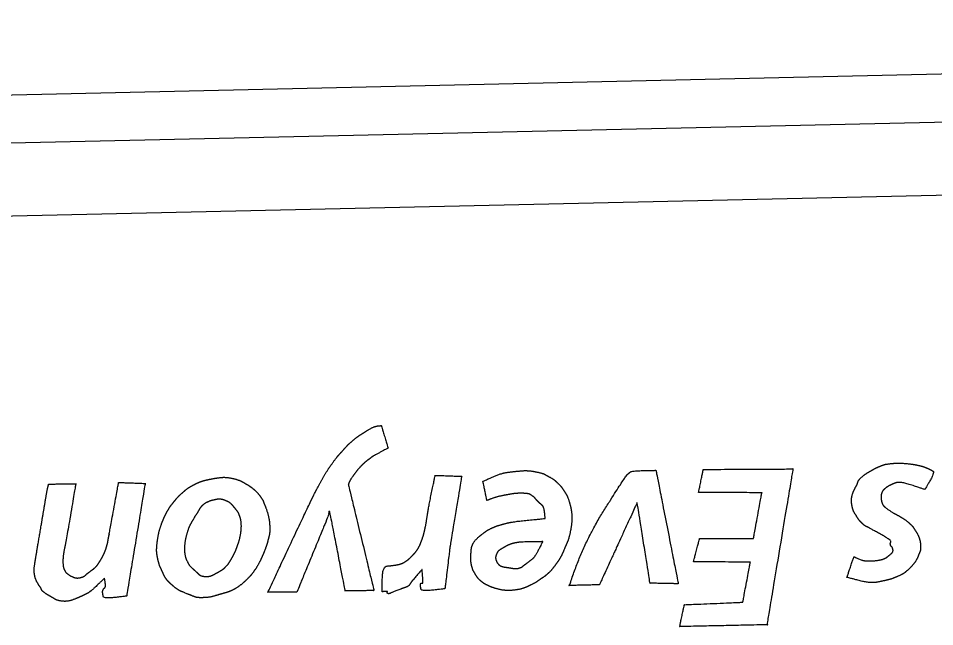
# Model space of a CAD drawing. Extents: x 2001876 to 2025694, y 804561 to 868938.
# Drawn here: x 2010836.35 to 2010879.36, y 834658.19 to 834686.75 of the extents above; entities that cross this region are included whole.
import ezdxf

# ---------------------------------------------------------------- set-up
doc = ezdxf.new("R2010")
doc.units = 0
doc.layers.add('Default', color=7, linetype='Continuous')

msp = doc.modelspace()

# ---------------------------------------------------------------- linework, layer by layer
at = {"layer": 'Default'}
msp.add_line((2010805.16, 834682.468), (2010996.083, 834686.752), dxfattribs=at)
msp.add_lwpolyline([(2010996.134, 834684.479), (2010805.211, 834680.195), (2010805.288, 834676.786), (2010996.211, 834681.069), (2010996.134, 834684.479)], close=True, dxfattribs=at)
for points in [[(2010852.806, 834667.451), (2010853.048, 834667.597), (2010853.384, 834667.632), (2010853.384, 834667.632)], [(2010853.384, 834667.632), (2010853.384, 834667.632), (2010853.704, 834666.575), (2010853.704, 834666.575)], [(2010852.098, 834666.971), (2010852.308, 834667.144), (2010852.564, 834667.3), (2010852.806, 834667.451)], [(2010851.555, 834666.436), (2010851.72, 834666.621), (2010851.888, 834666.802), (2010852.098, 834666.971)], [(2010851.086, 834665.861), (2010851.298, 834666.153), (2010851.387, 834666.25), (2010851.555, 834666.436)], [(2010853.704, 834666.575), (2010853.704, 834666.575), (2010853.029, 834666.223), (2010852.886, 834666.115)], [(2010852.886, 834666.115), (2010852.739, 834666.003), (2010852.604, 834665.9), (2010852.462, 834665.76)], [(2010877.32, 834665.849), (2010877.596, 834665.887), (2010878.284, 834665.83), (2010878.499, 834665.785)], [(2010850.358, 834664.649), (2010850.586, 834665.063), (2010850.874, 834665.574), (2010851.086, 834665.861)], [(2010852.462, 834665.76), (2010852.32, 834665.616), (2010852.174, 834665.426), (2010852.041, 834665.246)], [(2010858.155, 834665.015), (2010858.155, 834665.015), (2010859.015, 834665.411), (2010859.414, 834665.452)], [(2010859.414, 834665.452), (2010859.813, 834665.498), (2010860.294, 834665.531), (2010860.614, 834665.466)], [(2010860.614, 834665.466), (2010860.939, 834665.405), (2010861.155, 834665.291), (2010861.33, 834665.191)], [(2010864.938, 834665.34), (2010865.014, 834665.401), (2010865.036, 834665.424), (2010865.09, 834665.466)], [(2010865.09, 834665.466), (2010865.139, 834665.508), (2010866.275, 834665.533), (2010866.275, 834665.533)], [(2010866.275, 834665.533), (2010866.275, 834665.533), (2010867.322, 834660.213), (2010867.322, 834660.213)], [(2010868.277, 834664.491), (2010868.277, 834664.491), (2010868.498, 834665.574), (2010868.498, 834665.574)], [(2010868.498, 834665.574), (2010868.498, 834665.574), (2010872.705, 834665.596), (2010872.705, 834665.596)], [(2010872.705, 834665.596), (2010872.705, 834665.596), (2010871.486, 834658.292), (2010871.486, 834658.292)], [(2010876.22, 834665.425), (2010876.399, 834665.529), (2010876.592, 834665.642), (2010876.777, 834665.719)], [(2010876.777, 834665.719), (2010876.962, 834665.791), (2010877.043, 834665.816), (2010877.32, 834665.849)], [(2010878.499, 834665.785), (2010878.714, 834665.74), (2010878.796, 834665.719), (2010878.925, 834665.667)], [(2010879.265, 834665.506), (2010879.375, 834665.45), (2010878.898, 834664.634), (2010878.898, 834664.634)], [(2010878.925, 834665.667), (2010879.053, 834665.62), (2010879.155, 834665.563), (2010879.265, 834665.506)], [(2010844.636, 834664.88), (2010844.861, 834664.989), (2010845.15, 834665.078), (2010845.445, 834665.134)], [(2010845.445, 834665.134), (2010845.744, 834665.191), (2010846.134, 834665.213), (2010846.413, 834665.151)], [(2010846.413, 834665.151), (2010846.697, 834665.085), (2010846.982, 834664.923), (2010847.102, 834664.853)], [(2010852.041, 834665.246), (2010851.914, 834665.07), (2010851.836, 834664.864), (2010851.836, 834664.864)], [(2010855.556, 834663.478), (2010855.599, 834663.788), (2010855.915, 834665.296), (2010855.915, 834665.296)], [(2010855.915, 834665.296), (2010855.915, 834665.296), (2010857.158, 834665.252), (2010857.158, 834665.252)], [(2010857.158, 834665.252), (2010857.158, 834665.252), (2010856.609, 834661.96), (2010856.609, 834661.96)], [(2010858.343, 834664.118), (2010858.343, 834664.118), (2010858.155, 834665.015), (2010858.155, 834665.015)], [(2010861.33, 834665.191), (2010861.501, 834665.085), (2010861.57, 834665.023), (2010861.677, 834664.921)], [(2010862.277, 834660.295), (2010862.859, 834662.105), (2010864.862, 834665.274), (2010864.938, 834665.34)], [(2010875.727, 834664.9), (2010875.748, 834664.959), (2010875.743, 834664.964), (2010875.769, 834665.023)], [(2010875.769, 834665.023), (2010875.791, 834665.078), (2010876.045, 834665.321), (2010876.22, 834665.425)], [(2010837.642, 834664.254), (2010837.694, 834664.574), (2010837.769, 834664.885), (2010837.769, 834664.885)], [(2010837.769, 834664.885), (2010837.769, 834664.885), (2010839.042, 834664.904), (2010839.042, 834664.904)], [(2010839.042, 834664.904), (2010839.042, 834664.904), (2010838.588, 834662.202), (2010838.514, 834661.872)], [(2010840.602, 834662.474), (2010840.63, 834662.643), (2010841.055, 834664.963), (2010841.055, 834664.963)], [(2010841.055, 834664.963), (2010841.055, 834664.963), (2010842.302, 834664.918), (2010842.302, 834664.918)], [(2010842.302, 834664.918), (2010842.302, 834664.918), (2010841.43, 834659.627), (2010841.43, 834659.627)], [(2010844.09, 834664.513), (2010844.259, 834664.662), (2010844.412, 834664.765), (2010844.636, 834664.88)], [(2010847.102, 834664.853), (2010847.222, 834664.779), (2010847.222, 834664.779), (2010847.333, 834664.695)], [(2010847.333, 834664.695), (2010847.444, 834664.611), (2010847.644, 834664.401), (2010847.734, 834664.267)], [(2010848.061, 834659.808), (2010848.061, 834659.808), (2010850.136, 834664.234), (2010850.358, 834664.649)], [(2010851.836, 834664.864), (2010851.836, 834664.864), (2010853.039, 834659.892), (2010853.039, 834659.892)], [(2010861.677, 834664.921), (2010861.784, 834664.819), (2010861.859, 834664.729), (2010861.958, 834664.577)], [(2010875.565, 834664.578), (2010875.639, 834664.738), (2010875.71, 834664.84), (2010875.727, 834664.9)], [(2010877.032, 834664.679), (2010876.934, 834664.59), (2010876.925, 834664.585), (2010876.873, 834664.466)], [(2010877.549, 834664.95), (2010877.369, 834664.882), (2010877.135, 834664.767), (2010877.032, 834664.679)], [(2010878.898, 834664.634), (2010878.898, 834664.634), (2010877.73, 834665.017), (2010877.549, 834664.95)], [(2010837.14, 834661.264), (2010837.188, 834661.565), (2010837.473, 834663.259), (2010837.642, 834664.254)], [(2010843.61, 834664.006), (2010843.725, 834664.15), (2010843.916, 834664.368), (2010844.09, 834664.513)], [(2010845.422, 834664.124), (2010845.616, 834664.183), (2010845.902, 834664.199), (2010846.077, 834664.121)], [(2010847.734, 834664.267), (2010847.823, 834664.128), (2010847.838, 834664.096), (2010847.91, 834663.912)], [(2010859.057, 834664.339), (2010858.749, 834664.278), (2010858.343, 834664.118), (2010858.343, 834664.118)], [(2010859.991, 834664.456), (2010859.75, 834664.459), (2010859.365, 834664.401), (2010859.057, 834664.339)], [(2010860.471, 834664.334), (2010860.365, 834664.409), (2010860.232, 834664.447), (2010859.991, 834664.456)], [(2010860.681, 834664.13), (2010860.606, 834664.206), (2010860.582, 834664.26), (2010860.471, 834664.334)], [(2010861.958, 834664.577), (2010862.052, 834664.42), (2010862.132, 834664.299), (2010862.225, 834663.992)], [(2010871.247, 834664.481), (2010871.247, 834664.481), (2010868.277, 834664.491), (2010868.277, 834664.491)], [(2010870.854, 834662.334), (2010870.854, 834662.334), (2010871.247, 834664.481), (2010871.247, 834664.481)], [(2010875.472, 834663.898), (2010875.435, 834664.102), (2010875.492, 834664.421), (2010875.565, 834664.578)], [(2010876.873, 834664.466), (2010876.826, 834664.347), (2010876.87, 834664.025), (2010876.903, 834663.962)], [(2010843.39, 834663.692), (2010843.446, 834663.789), (2010843.499, 834663.867), (2010843.61, 834664.006)], [(2010844.81, 834663.624), (2010844.871, 834663.725), (2010844.867, 834663.734), (2010844.942, 834663.831)], [(2010844.942, 834663.831), (2010845.022, 834663.929), (2010845.228, 834664.065), (2010845.422, 834664.124)], [(2010846.077, 834664.121), (2010846.256, 834664.047), (2010846.415, 834663.869), (2010846.466, 834663.806)], [(2010846.466, 834663.806), (2010846.517, 834663.748), (2010846.517, 834663.748), (2010846.564, 834663.686)], [(2010847.91, 834663.912), (2010847.987, 834663.731), (2010848.13, 834663.243), (2010848.145, 834662.957)], [(2010860.936, 834663.89), (2010860.848, 834663.965), (2010860.755, 834664.05), (2010860.681, 834664.13)], [(2010861.077, 834663.27), (2010861.077, 834663.27), (2010861.024, 834663.815), (2010860.936, 834663.89)], [(2010862.225, 834663.992), (2010862.319, 834663.685), (2010862.338, 834663.053), (2010862.264, 834662.692)], [(2010865.395, 834664.022), (2010865.395, 834664.022), (2010864.311, 834661.655), (2010864.311, 834661.655)], [(2010865.998, 834660.233), (2010865.998, 834660.233), (2010865.395, 834664.022), (2010865.395, 834664.022)], [(2010875.688, 834663.384), (2010875.598, 834663.523), (2010875.508, 834663.694), (2010875.472, 834663.898)], [(2010876.903, 834663.962), (2010876.936, 834663.894), (2010876.941, 834663.894), (2010876.987, 834663.836)], [(2010876.987, 834663.836), (2010877.034, 834663.783), (2010877.39, 834663.545), (2010877.491, 834663.493)], [(2010843.111, 834663.131), (2010843.176, 834663.282), (2010843.202, 834663.338), (2010843.25, 834663.434)], [(2010843.25, 834663.434), (2010843.298, 834663.526), (2010843.333, 834663.595), (2010843.39, 834663.692)], [(2010844.569, 834663.236), (2010844.678, 834663.43), (2010844.753, 834663.522), (2010844.81, 834663.624)], [(2010846.564, 834663.686), (2010846.611, 834663.619), (2010846.677, 834663.529), (2010846.735, 834663.358)], [(2010846.735, 834663.358), (2010846.794, 834663.182), (2010846.804, 834662.741), (2010846.759, 834662.49)], [(2010850.926, 834663.497), (2010850.926, 834663.465), (2010849.421, 834659.816), (2010849.421, 834659.816)], [(2010850.969, 834663.594), (2010850.969, 834663.594), (2010850.923, 834663.615), (2010850.923, 834663.593)], [(2010850.923, 834663.593), (2010850.924, 834663.561), (2010850.925, 834663.529), (2010850.926, 834663.497)], [(2010851.694, 834659.867), (2010851.694, 834659.867), (2010850.969, 834663.594), (2010850.969, 834663.594)], [(2010855.381, 834662.556), (2010855.423, 834662.702), (2010855.508, 834663.168), (2010855.556, 834663.478)], [(2010875.959, 834663.04), (2010875.871, 834663.124), (2010875.773, 834663.241), (2010875.688, 834663.384)], [(2010877.491, 834663.493), (2010877.592, 834663.441), (2010877.592, 834663.441), (2010877.693, 834663.384)], [(2010877.693, 834663.384), (2010877.79, 834663.327), (2010878.053, 834663.16), (2010878.174, 834663.044)], [(2010842.881, 834662.257), (2010842.924, 834662.563), (2010843.051, 834662.979), (2010843.111, 834663.131)], [(2010844.236, 834662.437), (2010844.32, 834662.762), (2010844.455, 834663.047), (2010844.569, 834663.236)], [(2010848.145, 834662.957), (2010848.156, 834662.671), (2010848.124, 834662.461), (2010848.061, 834662.232)], [(2010858.514, 834662.794), (2010858.703, 834662.889), (2010859.033, 834662.988), (2010859.299, 834663.057)], [(2010859.299, 834663.057), (2010859.566, 834663.127), (2010861.077, 834663.27), (2010861.077, 834663.27)], [(2010876.19, 834662.877), (2010876.062, 834662.942), (2010876.047, 834662.96), (2010875.959, 834663.04)], [(2010877.302, 834662.192), (2010877.319, 834662.256), (2010876.315, 834662.812), (2010876.19, 834662.877)], [(2010878.174, 834663.044), (2010878.299, 834662.929), (2010878.342, 834662.88), (2010878.445, 834662.714)], [(2010840.495, 834661.972), (2010840.537, 834662.109), (2010840.569, 834662.305), (2010840.602, 834662.474)], [(2010844.271, 834661.279), (2010844.171, 834661.49), (2010844.153, 834662.108), (2010844.236, 834662.437)], [(2010846.759, 834662.49), (2010846.71, 834662.238), (2010846.608, 834661.949), (2010846.569, 834661.853)], [(2010855.292, 834662.272), (2010855.334, 834662.4), (2010855.343, 834662.414), (2010855.381, 834662.556)], [(2010857.658, 834662.02), (2010857.709, 834662.162), (2010857.985, 834662.437), (2010858.142, 834662.554)], [(2010858.142, 834662.554), (2010858.298, 834662.667), (2010858.325, 834662.694), (2010858.514, 834662.794)], [(2010862.264, 834662.692), (2010862.19, 834662.335), (2010862.069, 834662.051), (2010861.978, 834661.84)], [(2010878.445, 834662.714), (2010878.554, 834662.552), (2010878.688, 834662.223), (2010878.693, 834662.019)], [(2010842.906, 834661.321), (2010842.841, 834661.569), (2010842.837, 834661.956), (2010842.881, 834662.257)], [(2010848.061, 834662.232), (2010848.003, 834661.999), (2010847.878, 834661.691), (2010847.83, 834661.577)], [(2010855.07, 834661.803), (2010855.158, 834661.937), (2010855.245, 834662.143), (2010855.292, 834662.272)], [(2010857.601, 834661.723), (2010857.616, 834661.874), (2010857.607, 834661.878), (2010857.658, 834662.02)], [(2010859.129, 834661.917), (2010859.255, 834661.992), (2010859.394, 834662.059), (2010859.512, 834662.098)], [(2010859.512, 834662.098), (2010859.629, 834662.132), (2010859.72, 834662.148), (2010859.824, 834662.164)], [(2010859.824, 834662.164), (2010859.928, 834662.185), (2010860.96, 834662.199), (2010860.96, 834662.199)], [(2010860.96, 834662.199), (2010860.96, 834662.199), (2010860.604, 834661.477), (2010860.474, 834661.369)], [(2010868.04, 834661.243), (2010868.04, 834661.243), (2010868.321, 834662.327), (2010868.321, 834662.327)], [(2010868.321, 834662.327), (2010868.321, 834662.327), (2010870.854, 834662.334), (2010870.854, 834662.334)], [(2010877.277, 834662.064), (2010877.276, 834662.128), (2010877.29, 834662.128), (2010877.302, 834662.192)], [(2010877.402, 834661.799), (2010877.385, 834661.908), (2010877.279, 834662.001), (2010877.277, 834662.064)], [(2010878.693, 834662.019), (2010878.697, 834661.814), (2010878.676, 834661.737), (2010878.599, 834661.539)], [(2010838.514, 834661.872), (2010838.444, 834661.543), (2010838.438, 834660.993), (2010838.509, 834660.863)], [(2010840.139, 834661.204), (2010840.205, 834661.315), (2010840.323, 834661.513), (2010840.379, 834661.641)], [(2010840.379, 834661.641), (2010840.435, 834661.77), (2010840.457, 834661.834), (2010840.495, 834661.972)], [(2010846.491, 834661.665), (2010846.448, 834661.568), (2010846.352, 834661.398), (2010846.286, 834661.287)], [(2010846.569, 834661.853), (2010846.535, 834661.757), (2010846.535, 834661.757), (2010846.491, 834661.665)], [(2010847.83, 834661.577), (2010847.783, 834661.466), (2010847.783, 834661.466), (2010847.731, 834661.352)], [(2010854.778, 834661.464), (2010854.867, 834661.553), (2010854.978, 834661.669), (2010855.07, 834661.803)], [(2010856.609, 834661.96), (2010856.609, 834661.96), (2010856.371, 834659.972), (2010856.371, 834659.972)], [(2010857.62, 834661.073), (2010857.58, 834661.25), (2010857.586, 834661.573), (2010857.601, 834661.723)], [(2010858.85, 834661.174), (2010858.784, 834661.281), (2010858.752, 834661.485), (2010858.813, 834661.618)], [(2010858.813, 834661.618), (2010858.874, 834661.756), (2010859.008, 834661.846), (2010859.129, 834661.917)], [(2010861.978, 834661.84), (2010861.887, 834661.624), (2010861.831, 834661.513), (2010861.765, 834661.398)], [(2010864.311, 834661.655), (2010864.311, 834661.655), (2010863.621, 834660.157), (2010863.621, 834660.157)], [(2010877.19, 834661.517), (2010877.221, 834661.54), (2010877.418, 834661.695), (2010877.402, 834661.799)], [(2010837.104, 834660.658), (2010837.077, 834660.858), (2010837.092, 834660.967), (2010837.14, 834661.264)], [(2010839.98, 834660.996), (2010840.055, 834661.075), (2010840.069, 834661.098), (2010840.139, 834661.204)], [(2010843.119, 834660.752), (2010843.057, 834660.892), (2010842.966, 834661.072), (2010842.906, 834661.321)], [(2010844.544, 834660.903), (2010844.474, 834660.969), (2010844.376, 834661.072), (2010844.271, 834661.279)], [(2010846.286, 834661.287), (2010846.216, 834661.172), (2010846.168, 834661.094), (2010846.074, 834661.001)], [(2010847.731, 834661.352), (2010847.679, 834661.241), (2010847.508, 834660.933), (2010847.389, 834660.771)], [(2010853.664, 834661.039), (2010853.896, 834661.058), (2010854.24, 834661.116), (2010854.344, 834661.159)], [(2010854.344, 834661.159), (2010854.447, 834661.202), (2010854.465, 834661.216), (2010854.541, 834661.268)], [(2010854.541, 834661.268), (2010854.613, 834661.315), (2010854.689, 834661.376), (2010854.778, 834661.464)], [(2010859.095, 834660.993), (2010859.008, 834661.018), (2010858.921, 834661.071), (2010858.85, 834661.174)], [(2010860.474, 834661.369), (2010860.345, 834661.266), (2010860.184, 834661.14), (2010860.081, 834661.065)], [(2010861.765, 834661.398), (2010861.695, 834661.283), (2010861.682, 834661.264), (2010861.589, 834661.135)], [(2010870.706, 834661.217), (2010870.706, 834661.217), (2010868.04, 834661.243), (2010868.04, 834661.243)], [(2010870.353, 834659.339), (2010870.353, 834659.339), (2010870.706, 834661.217), (2010870.706, 834661.217)], [(2010875.243, 834660.509), (2010875.243, 834660.509), (2010875.567, 834661.476), (2010875.567, 834661.476)], [(2010875.567, 834661.476), (2010875.567, 834661.476), (2010876.003, 834661.272), (2010876.24, 834661.277)], [(2010876.24, 834661.277), (2010876.476, 834661.278), (2010876.844, 834661.327), (2010876.943, 834661.366)], [(2010876.943, 834661.366), (2010877.042, 834661.404), (2010877.1, 834661.442), (2010877.132, 834661.465)], [(2010877.132, 834661.465), (2010877.163, 834661.489), (2010877.163, 834661.489), (2010877.19, 834661.517)], [(2010878.599, 834661.539), (2010878.522, 834661.342), (2010878.314, 834661.051), (2010878.141, 834660.892)], [(2010838.509, 834660.863), (2010838.58, 834660.732), (2010838.585, 834660.728), (2010838.701, 834660.64)], [(2010839.268, 834660.498), (2010839.44, 834660.542), (2010839.56, 834660.673), (2010839.676, 834660.757)], [(2010839.676, 834660.757), (2010839.792, 834660.846), (2010839.904, 834660.921), (2010839.98, 834660.996)], [(2010843.252, 834660.487), (2010843.191, 834660.586), (2010843.181, 834660.617), (2010843.119, 834660.752)], [(2010844.688, 834660.774), (2010844.572, 834660.876), (2010844.613, 834660.836), (2010844.544, 834660.903)], [(2010845.089, 834660.537), (2010844.902, 834660.56), (2010844.804, 834660.672), (2010844.688, 834660.774)], [(2010845.73, 834660.743), (2010845.568, 834660.648), (2010845.276, 834660.514), (2010845.089, 834660.537)], [(2010846.074, 834661.001), (2010845.985, 834660.903), (2010845.887, 834660.833), (2010845.73, 834660.743)], [(2010847.389, 834660.771), (2010847.27, 834660.609), (2010847.194, 834660.53), (2010847.039, 834660.376)], [(2010853.427, 834659.833), (2010853.427, 834659.833), (2010853.437, 834661.025), (2010853.664, 834661.039)], [(2010855.3, 834660.88), (2010855.3, 834660.88), (2010854.888, 834660.412), (2010854.804, 834660.3)], [(2010855.324, 834660.23), (2010855.347, 834660.226), (2010855.3, 834660.88), (2010855.3, 834660.88)], [(2010857.788, 834660.672), (2010857.713, 834660.798), (2010857.665, 834660.897), (2010857.62, 834661.073)], [(2010859.31, 834660.956), (2010859.201, 834660.972), (2010859.178, 834660.967), (2010859.095, 834660.993)], [(2010859.843, 834660.927), (2010859.712, 834660.888), (2010859.42, 834660.941), (2010859.31, 834660.956)], [(2010860.081, 834661.065), (2010859.978, 834660.99), (2010859.969, 834660.967), (2010859.843, 834660.927)], [(2010861.589, 834661.135), (2010861.501, 834661.01), (2010861.306, 834660.769), (2010861.186, 834660.667)], [(2010878.141, 834660.892), (2010877.967, 834660.734), (2010877.868, 834660.663), (2010877.621, 834660.553)], [(2010837.325, 834660.118), (2010837.283, 834660.176), (2010837.131, 834660.463), (2010837.104, 834660.658)], [(2010838.701, 834660.64), (2010838.821, 834660.551), (2010839.096, 834660.453), (2010839.268, 834660.498)], [(2010840.392, 834660.468), (2010840.392, 834660.468), (2010839.72, 834659.817), (2010839.598, 834659.759)], [(2010840.42, 834660.037), (2010840.451, 834660.074), (2010840.392, 834660.468), (2010840.392, 834660.468)], [(2010843.537, 834660.17), (2010843.43, 834660.268), (2010843.318, 834660.384), (2010843.252, 834660.487)], [(2010847.039, 834660.376), (2010846.878, 834660.223), (2010846.592, 834660.003), (2010846.394, 834659.907)], [(2010854.804, 834660.3), (2010854.72, 834660.185), (2010854.663, 834660.088), (2010854.483, 834660.025)], [(2010858.069, 834660.324), (2010857.958, 834660.417), (2010857.864, 834660.547), (2010857.788, 834660.672)], [(2010858.429, 834660.104), (2010858.337, 834660.148), (2010858.176, 834660.231), (2010858.069, 834660.324)], [(2010860.913, 834660.46), (2010860.783, 834660.375), (2010860.644, 834660.272), (2010860.419, 834660.158)], [(2010861.186, 834660.667), (2010861.065, 834660.559), (2010861.038, 834660.545), (2010860.913, 834660.46)], [(2010862.194, 834660.125), (2010862.194, 834660.125), (2010862.251, 834660.204), (2010862.277, 834660.295)], [(2010876.672, 834660.282), (2010876.346, 834660.215), (2010875.243, 834660.509), (2010875.243, 834660.509)], [(2010877.621, 834660.553), (2010877.378, 834660.439), (2010876.993, 834660.348), (2010876.672, 834660.282)], [(2010837.41, 834659.997), (2010837.391, 834660.033), (2010837.372, 834660.059), (2010837.325, 834660.118)], [(2010837.453, 834659.902), (2010837.425, 834659.947), (2010837.429, 834659.956), (2010837.41, 834659.997)], [(2010837.749, 834659.672), (2010837.671, 834659.716), (2010837.477, 834659.857), (2010837.453, 834659.902)], [(2010840.339, 834659.603), (2010840.313, 834659.712), (2010840.296, 834659.866), (2010840.331, 834659.93)], [(2010840.331, 834659.93), (2010840.362, 834659.99), (2010840.384, 834660.004), (2010840.42, 834660.037)], [(2010843.888, 834659.901), (2010843.769, 834659.971), (2010843.643, 834660.077), (2010843.537, 834660.17)], [(2010844.256, 834659.741), (2010844.013, 834659.845), (2010844.013, 834659.831), (2010843.888, 834659.901)], [(2010846.394, 834659.907), (2010846.196, 834659.816), (2010846.119, 834659.796), (2010845.893, 834659.732)], [(2010853.026, 834659.888), (2010853.026, 834659.888), (2010851.694, 834659.867), (2010851.694, 834659.867)], [(2010853.039, 834659.892), (2010853.039, 834659.892), (2010853.026, 834659.888), (2010853.026, 834659.888)], [(2010854.483, 834660.025), (2010854.307, 834659.966), (2010853.815, 834659.773), (2010853.82, 834659.769)], [(2010855.258, 834659.938), (2010855.228, 834660.033), (2010855.22, 834660.219), (2010855.251, 834660.229)], [(2010855.251, 834660.229), (2010855.287, 834660.239), (2010855.301, 834660.23), (2010855.324, 834660.23)], [(2010856.371, 834659.972), (2010856.371, 834659.972), (2010855.287, 834659.847), (2010855.258, 834659.938)], [(2010858.621, 834660.027), (2010858.525, 834660.061), (2010858.525, 834660.061), (2010858.429, 834660.104)], [(2010859.511, 834659.897), (2010859.207, 834659.876), (2010858.718, 834659.988), (2010858.621, 834660.027)], [(2010860.419, 834660.158), (2010860.195, 834660.044), (2010859.82, 834659.922), (2010859.511, 834659.897)], [(2010863.621, 834660.157), (2010863.621, 834660.157), (2010862.194, 834660.125), (2010862.194, 834660.125)], [(2010867.3, 834660.208), (2010867.3, 834660.208), (2010865.998, 834660.233), (2010865.998, 834660.233)], [(2010867.322, 834660.213), (2010867.322, 834660.213), (2010867.3, 834660.208), (2010867.3, 834660.208)], [(2010837.901, 834659.585), (2010837.823, 834659.628), (2010837.823, 834659.628), (2010837.749, 834659.672)], [(2010838.401, 834659.391), (2010838.169, 834659.418), (2010837.975, 834659.541), (2010837.901, 834659.585)], [(2010839.229, 834659.587), (2010839.045, 834659.501), (2010838.629, 834659.36), (2010838.401, 834659.391)], [(2010839.598, 834659.759), (2010839.477, 834659.697), (2010839.414, 834659.669), (2010839.229, 834659.587)], [(2010841.43, 834659.627), (2010841.43, 834659.627), (2010840.364, 834659.499), (2010840.339, 834659.603)], [(2010845.029, 834659.554), (2010844.747, 834659.543), (2010844.504, 834659.642), (2010844.256, 834659.741)], [(2010845.893, 834659.732), (2010845.667, 834659.668), (2010845.306, 834659.56), (2010845.029, 834659.554)], [(2010849.421, 834659.816), (2010849.421, 834659.816), (2010848.061, 834659.808), (2010848.061, 834659.808)], [(2010853.673, 834659.829), (2010853.682, 834659.852), (2010853.427, 834659.833), (2010853.427, 834659.833)], [(2010853.675, 834659.761), (2010853.651, 834659.788), (2010853.669, 834659.807), (2010853.673, 834659.829)], [(2010853.82, 834659.764), (2010853.82, 834659.76), (2010853.698, 834659.73), (2010853.675, 834659.761)], [(2010853.82, 834659.769), (2010853.82, 834659.764), (2010853.82, 834659.764), (2010853.82, 834659.764)], [(2010867.39, 834658.195), (2010867.39, 834658.195), (2010867.608, 834659.223), (2010867.608, 834659.223)], [(2010867.608, 834659.223), (2010867.608, 834659.223), (2010870.353, 834659.339), (2010870.353, 834659.339)], [(2010871.522, 834658.283), (2010871.522, 834658.283), (2010867.39, 834658.195), (2010867.39, 834658.195)], [(2010871.486, 834658.292), (2010871.486, 834658.292), (2010871.522, 834658.283), (2010871.522, 834658.283)]]:
    msp.add_open_spline(points, degree=2, dxfattribs=at)

doc.saveas('drawing.dxf')
